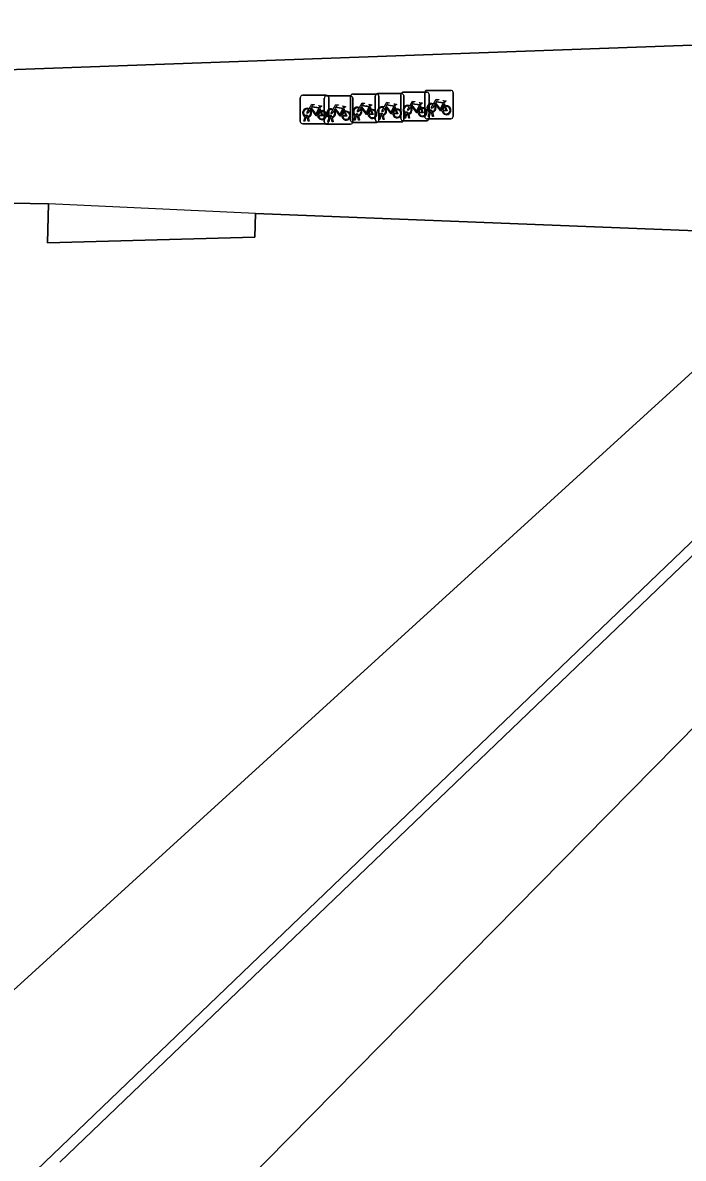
# Model space of a CAD drawing. Extents: x 161084 to 161928, y 385354 to 386522.
# Drawn here: x 161250.58 to 161273.84, y 386419.37 to 386459.35 of the extents above; entities that cross this region are included whole.
import ezdxf

# ---------------------------------------------------------------- set-up
doc = ezdxf.new("R2010")
doc.units = 0
for name, color, linetype in [('IMGEO_Fietsenrek', 7, 'Continuous'), ('IMGEO_Lijnafwatering', 7, 'Continuous'), ('IMGEO_Pand', 7, 'Continuous'), ('IMGEO_Pand_overbouw', 7, 'Continuous'), ('IMGEO_Rijbaan_lokaal_open', 7, 'Continuous'), ('IMGEO_Voetpad_open', 7, 'Continuous')]:
    doc.layers.add(name, color=color, linetype=linetype)

msp = doc.modelspace()

# ---------------------------------------------------------------- linework, layer by layer
at = {"layer": 'IMGEO_Fietsenrek'}
for p, q in [((161260.355, 386455.87), (161260.355, 386456.711)), ((161260.355, 386456.711), (161260.355, 386455.87)), ((161260.43, 386456.795), (161261.271, 386456.795)), ((161261.271, 386456.795), (161260.43, 386456.795)), ((161261.201, 386455.853), (161261.201, 386456.694)), ((161261.201, 386456.694), (161261.201, 386455.853)), ((161261.276, 386456.778), (161262.117, 386456.778)), ((161262.117, 386456.778), (161261.276, 386456.778)), ((161261.355, 386456.72), (161261.355, 386455.879)), ((161261.355, 386455.879), (161261.355, 386456.72)), ((161262.126, 386455.913), (161262.126, 386456.754)), ((161262.126, 386456.754), (161262.126, 386455.913)), ((161262.201, 386456.838), (161263.042, 386456.838)), ((161263.042, 386456.838), (161262.201, 386456.838)), ((161262.201, 386456.703), (161262.201, 386455.862)), ((161262.201, 386455.862), (161262.201, 386456.703)), ((161262.997, 386455.933), (161262.997, 386456.774)), ((161262.997, 386456.774), (161262.997, 386455.933)), ((161263.072, 386456.858), (161263.913, 386456.858)), ((161263.913, 386456.858), (161263.072, 386456.858)), ((161263.126, 386456.763), (161263.126, 386455.922)), ((161263.126, 386455.922), (161263.126, 386456.763)), ((161263.894, 386455.976), (161263.894, 386456.817)), ((161263.894, 386456.817), (161263.894, 386455.976)), ((161263.969, 386456.901), (161264.81, 386456.901)), ((161264.81, 386456.901), (161263.969, 386456.901)), ((161263.997, 386456.783), (161263.997, 386455.942)), ((161263.997, 386455.942), (161263.997, 386456.783)), ((161264.735, 386456.043), (161264.735, 386456.884)), ((161264.735, 386456.884), (161264.735, 386456.043)), ((161264.81, 386456.968), (161265.651, 386456.968)), ((161265.651, 386456.968), (161264.81, 386456.968)), ((161264.894, 386456.826), (161264.894, 386455.985)), ((161264.894, 386455.985), (161264.894, 386456.826)), ((161265.735, 386456.893), (161265.735, 386456.052)), ((161265.735, 386456.052), (161265.735, 386456.893)), ((161261.042, 386456.344), (161261.078, 386456.249)), ((161261.888, 386456.327), (161261.924, 386456.232)), ((161262.813, 386456.387), (161262.849, 386456.292)), ((161263.684, 386456.407), (161263.72, 386456.312)), ((161264.581, 386456.45), (161264.617, 386456.355)), ((161265.422, 386456.517), (161265.458, 386456.422)), ((161260.482, 386455.879), (161260.521, 386456.039)), ((161260.516, 386455.879), (161260.482, 386455.879)), ((161260.551, 386456.027), (161260.516, 386455.879)), ((161260.593, 386456.051), (161260.592, 386456.055)), ((161260.634, 386455.879), (161260.6, 386456.021)), ((161260.624, 386456.062), (161260.625, 386456.055)), ((161260.632, 386456.025), (161260.667, 386455.879)), ((161260.667, 386455.879), (161260.634, 386455.879)), ((161261.328, 386455.862), (161261.367, 386456.022)), ((161261.362, 386455.862), (161261.328, 386455.862)), ((161261.397, 386456.01), (161261.362, 386455.862)), ((161261.439, 386456.034), (161261.438, 386456.038)), ((161261.48, 386455.862), (161261.446, 386456.004)), ((161261.47, 386456.045), (161261.471, 386456.038)), ((161261.478, 386456.008), (161261.513, 386455.862)), ((161261.513, 386455.862), (161261.48, 386455.862)), ((161262.253, 386455.922), (161262.292, 386456.082)), ((161262.287, 386455.922), (161262.253, 386455.922)), ((161262.322, 386456.07), (161262.287, 386455.922)), ((161262.364, 386456.094), (161262.363, 386456.098)), ((161262.405, 386455.922), (161262.371, 386456.064)), ((161262.395, 386456.105), (161262.396, 386456.098)), ((161262.403, 386456.068), (161262.438, 386455.922)), ((161262.438, 386455.922), (161262.405, 386455.922)), ((161263.922, 386455.858), (161263.081, 386455.858)), ((161263.081, 386455.858), (161263.922, 386455.858)), ((161263.124, 386455.942), (161263.163, 386456.102)), ((161263.158, 386455.942), (161263.124, 386455.942)), ((161263.193, 386456.09), (161263.158, 386455.942)), ((161263.235, 386456.114), (161263.234, 386456.118)), ((161263.276, 386455.942), (161263.242, 386456.084)), ((161263.266, 386456.125), (161263.267, 386456.118)), ((161263.274, 386456.088), (161263.309, 386455.942)), ((161263.309, 386455.942), (161263.276, 386455.942)), ((161264.819, 386455.901), (161263.978, 386455.901)), ((161263.978, 386455.901), (161264.819, 386455.901)), ((161264.021, 386455.985), (161264.06, 386456.145)), ((161264.055, 386455.985), (161264.021, 386455.985)), ((161264.09, 386456.133), (161264.055, 386455.985)), ((161264.132, 386456.157), (161264.131, 386456.161)), ((161264.173, 386455.985), (161264.139, 386456.127)), ((161264.163, 386456.168), (161264.164, 386456.161)), ((161264.171, 386456.131), (161264.206, 386455.985)), ((161264.206, 386455.985), (161264.173, 386455.985)), ((161265.66, 386455.968), (161264.819, 386455.968)), ((161264.819, 386455.968), (161265.66, 386455.968)), ((161264.862, 386456.052), (161264.901, 386456.212)), ((161264.896, 386456.052), (161264.862, 386456.052)), ((161264.931, 386456.2), (161264.896, 386456.052)), ((161264.973, 386456.224), (161264.972, 386456.228)), ((161265.014, 386456.052), (161264.98, 386456.194)), ((161265.004, 386456.235), (161265.005, 386456.228)), ((161265.012, 386456.198), (161265.047, 386456.052)), ((161265.047, 386456.052), (161265.014, 386456.052)), ((161261.28, 386455.795), (161260.439, 386455.795)), ((161260.439, 386455.795), (161261.28, 386455.795)), ((161262.126, 386455.778), (161261.285, 386455.778)), ((161261.285, 386455.778), (161262.126, 386455.778)), ((161263.051, 386455.838), (161262.21, 386455.838)), ((161262.21, 386455.838), (161263.051, 386455.838))]:
    msp.add_line(p, q, dxfattribs=at)
for points in [[(161265.048, 386456.494), (161265.143, 386456.658), (161265.229, 386456.644), (161265.231, 386456.635), (161265.175, 386456.624), (161265.148, 386456.579), (161265.404, 386456.538)], [(161260.689, 386456.269), (161260.637, 386456.179), (161260.597, 386456.154), (161260.598, 386456.201), (161260.653, 386456.295)], [(161260.668, 386456.321), (161260.763, 386456.485), (161260.849, 386456.471), (161260.851, 386456.462), (161260.795, 386456.451), (161260.768, 386456.406), (161261.024, 386456.365)], [(161260.964, 386456.077), (161260.914, 386456.077), (161260.723, 386456.328), (161260.704, 386456.296)], [(161261.011, 386456.34), (161260.754, 386456.381), (161260.737, 386456.352), (161260.904, 386456.132), (161261.011, 386456.34)], [(161261.059, 386456.242), (161261.029, 386456.319), (161260.92, 386456.101), (161260.963, 386456.101)], [(161261.024, 386456.365), (161261.049, 386456.414), (161261.043, 386456.418), (161261.02, 386456.422), (161261.008, 386456.429), (161261.007, 386456.432), (161261.009, 386456.437), (161261.104, 386456.422), (161261.106, 386456.412), (161261.096, 386456.399), (161261.084, 386456.393), (161261.07, 386456.399), (161261.042, 386456.344)], [(161261.535, 386456.252), (161261.483, 386456.162), (161261.443, 386456.137), (161261.444, 386456.184), (161261.499, 386456.278)], [(161261.514, 386456.304), (161261.609, 386456.468), (161261.695, 386456.454), (161261.697, 386456.445), (161261.641, 386456.434), (161261.614, 386456.389), (161261.87, 386456.348)], [(161261.81, 386456.06), (161261.76, 386456.06), (161261.569, 386456.311), (161261.55, 386456.279)], [(161261.857, 386456.323), (161261.6, 386456.364), (161261.583, 386456.335), (161261.75, 386456.115), (161261.857, 386456.323)], [(161261.905, 386456.225), (161261.875, 386456.302), (161261.766, 386456.084), (161261.809, 386456.084)], [(161261.87, 386456.348), (161261.895, 386456.397), (161261.889, 386456.401), (161261.866, 386456.405), (161261.854, 386456.412), (161261.853, 386456.415), (161261.855, 386456.42), (161261.95, 386456.405), (161261.952, 386456.395), (161261.942, 386456.382), (161261.93, 386456.376), (161261.916, 386456.382), (161261.888, 386456.327)], [(161262.46, 386456.312), (161262.408, 386456.222), (161262.368, 386456.197), (161262.369, 386456.244), (161262.424, 386456.338)], [(161262.439, 386456.364), (161262.534, 386456.528), (161262.62, 386456.514), (161262.622, 386456.505), (161262.566, 386456.494), (161262.539, 386456.449), (161262.795, 386456.408)], [(161262.735, 386456.12), (161262.685, 386456.12), (161262.494, 386456.371), (161262.475, 386456.339)], [(161262.782, 386456.383), (161262.525, 386456.424), (161262.508, 386456.395), (161262.675, 386456.175), (161262.782, 386456.383)], [(161262.83, 386456.285), (161262.8, 386456.362), (161262.691, 386456.144), (161262.734, 386456.144)], [(161262.764, 386456.144), (161262.884, 386456.143), (161262.84, 386456.257)], [(161262.86, 386456.264), (161262.915, 386456.119), (161262.765, 386456.119)], [(161262.795, 386456.408), (161262.82, 386456.457), (161262.814, 386456.461), (161262.791, 386456.465), (161262.779, 386456.472), (161262.778, 386456.475), (161262.78, 386456.48), (161262.875, 386456.465), (161262.877, 386456.455), (161262.867, 386456.442), (161262.855, 386456.436), (161262.841, 386456.442), (161262.813, 386456.387)], [(161263.331, 386456.332), (161263.279, 386456.242), (161263.239, 386456.217), (161263.24, 386456.264), (161263.295, 386456.358)], [(161263.31, 386456.384), (161263.405, 386456.548), (161263.491, 386456.534), (161263.493, 386456.525), (161263.437, 386456.514), (161263.41, 386456.469), (161263.666, 386456.428)], [(161263.606, 386456.14), (161263.556, 386456.14), (161263.365, 386456.391), (161263.346, 386456.359)], [(161263.653, 386456.403), (161263.396, 386456.444), (161263.379, 386456.415), (161263.546, 386456.195), (161263.653, 386456.403)], [(161263.701, 386456.305), (161263.671, 386456.382), (161263.562, 386456.164), (161263.605, 386456.164)], [(161263.635, 386456.164), (161263.755, 386456.163), (161263.711, 386456.277)], [(161263.731, 386456.284), (161263.786, 386456.139), (161263.636, 386456.139)], [(161263.666, 386456.428), (161263.691, 386456.477), (161263.685, 386456.481), (161263.662, 386456.485), (161263.65, 386456.492), (161263.649, 386456.495), (161263.651, 386456.5), (161263.746, 386456.485), (161263.748, 386456.475), (161263.738, 386456.462), (161263.726, 386456.456), (161263.712, 386456.462), (161263.684, 386456.407)], [(161264.228, 386456.375), (161264.176, 386456.285), (161264.136, 386456.26), (161264.137, 386456.307), (161264.192, 386456.401)], [(161264.207, 386456.427), (161264.302, 386456.591), (161264.388, 386456.577), (161264.39, 386456.568), (161264.334, 386456.557), (161264.307, 386456.512), (161264.563, 386456.471)], [(161264.503, 386456.183), (161264.453, 386456.183), (161264.262, 386456.434), (161264.243, 386456.402)], [(161264.55, 386456.446), (161264.293, 386456.487), (161264.276, 386456.458), (161264.443, 386456.238), (161264.55, 386456.446)], [(161264.598, 386456.348), (161264.568, 386456.425), (161264.459, 386456.207), (161264.502, 386456.207)], [(161264.532, 386456.207), (161264.652, 386456.206), (161264.608, 386456.32)], [(161264.628, 386456.327), (161264.683, 386456.182), (161264.533, 386456.182)], [(161264.563, 386456.471), (161264.588, 386456.52), (161264.582, 386456.524), (161264.559, 386456.528), (161264.547, 386456.535), (161264.546, 386456.538), (161264.548, 386456.543), (161264.643, 386456.528), (161264.645, 386456.518), (161264.635, 386456.505), (161264.623, 386456.499), (161264.609, 386456.505), (161264.581, 386456.45)], [(161265.069, 386456.442), (161265.017, 386456.352), (161264.977, 386456.327), (161264.978, 386456.374), (161265.033, 386456.468)], [(161265.344, 386456.25), (161265.294, 386456.25), (161265.103, 386456.501), (161265.084, 386456.469)], [(161265.391, 386456.513), (161265.134, 386456.554), (161265.117, 386456.525), (161265.284, 386456.305), (161265.391, 386456.513)], [(161265.439, 386456.415), (161265.409, 386456.492), (161265.3, 386456.274), (161265.343, 386456.274)], [(161265.373, 386456.274), (161265.493, 386456.273), (161265.449, 386456.387)], [(161265.469, 386456.394), (161265.524, 386456.249), (161265.374, 386456.249)], [(161265.404, 386456.538), (161265.429, 386456.587), (161265.423, 386456.591), (161265.4, 386456.595), (161265.388, 386456.602), (161265.387, 386456.605), (161265.389, 386456.61), (161265.484, 386456.595), (161265.486, 386456.585), (161265.476, 386456.572), (161265.464, 386456.566), (161265.45, 386456.572), (161265.422, 386456.517)], [(161260.993, 386456.101), (161261.113, 386456.1), (161261.069, 386456.214)], [(161261.089, 386456.221), (161261.144, 386456.076), (161260.994, 386456.076)], [(161261.839, 386456.084), (161261.959, 386456.083), (161261.915, 386456.197)], [(161261.935, 386456.204), (161261.99, 386456.059), (161261.84, 386456.059)]]:
    msp.add_lwpolyline(points, dxfattribs=at)
for centre, radius, start, end in [((161260.433, 386456.717), 0.0779, 92.4484, 184.2845), ((161260.433, 386456.717), 0.0779, 92.4484, 184.2845), ((161261.279, 386456.7), 0.0779, 92.4484, 184.2845), ((161261.279, 386456.7), 0.0779, 92.4484, 184.2845), ((161261.277, 386456.717), 0.0779, 2.4484, 94.2845), ((161261.277, 386456.717), 0.0779, 2.4484, 94.2845), ((161262.123, 386456.7), 0.0779, 2.4484, 94.2845), ((161262.123, 386456.7), 0.0779, 2.4484, 94.2845), ((161262.204, 386456.76), 0.0779, 92.4484, 184.2845), ((161262.204, 386456.76), 0.0779, 92.4484, 184.2845), ((161263.075, 386456.78), 0.0779, 92.4484, 184.2845), ((161263.075, 386456.78), 0.0779, 92.4484, 184.2845), ((161263.048, 386456.76), 0.0779, 2.4484, 94.2845), ((161263.048, 386456.76), 0.0779, 2.4484, 94.2845), ((161263.972, 386456.823), 0.0779, 92.4484, 184.2845), ((161263.972, 386456.823), 0.0779, 92.4484, 184.2845), ((161263.919, 386456.78), 0.0779, 2.4484, 94.2845), ((161263.919, 386456.78), 0.0779, 2.4484, 94.2845), ((161264.813, 386456.89), 0.0779, 92.4484, 184.2845), ((161264.813, 386456.89), 0.0779, 92.4484, 184.2845), ((161264.816, 386456.823), 0.0779, 2.4484, 94.2845), ((161264.816, 386456.823), 0.0779, 2.4484, 94.2845), ((161265.657, 386456.89), 0.0779, 2.4484, 94.2845), ((161265.657, 386456.89), 0.0779, 2.4484, 94.2845), ((161260.595, 386456.18), 0.159, 62.6766, 242.1369), ((161260.595, 386456.18), 0.129, 63.3192, 238.903), ((161260.595, 386456.18), 0.129, 283.6043, 43.4302), ((161260.595, 386456.18), 0.159, 283.5766, 46.6042), ((161261.122, 386456.096), 0.159, 113.3408, 178.3217), ((161261.122, 386456.096), 0.159, 187.0065, 105.7708), ((161261.441, 386456.163), 0.159, 62.6766, 242.1369), ((161261.441, 386456.163), 0.129, 63.3192, 238.903), ((161261.441, 386456.163), 0.129, 283.6043, 43.4302), ((161261.441, 386456.163), 0.159, 283.5766, 46.6042), ((161262.366, 386456.223), 0.159, 62.6766, 242.1369), ((161262.366, 386456.223), 0.129, 63.3192, 238.903), ((161262.366, 386456.223), 0.129, 283.6043, 43.4302), ((161262.366, 386456.223), 0.159, 283.5766, 46.6042), ((161262.893, 386456.139), 0.159, 113.3408, 178.3217), ((161262.893, 386456.139), 0.159, 187.0065, 105.7708), ((161262.893, 386456.139), 0.129, 113.923, 177.9556), ((161262.893, 386456.139), 0.129, 188.6715, 104.5883), ((161263.237, 386456.243), 0.159, 62.6766, 242.1369), ((161263.237, 386456.243), 0.129, 63.3192, 238.903), ((161263.237, 386456.243), 0.129, 283.6043, 43.4302), ((161263.237, 386456.243), 0.159, 283.5766, 46.6042), ((161263.764, 386456.159), 0.159, 113.3408, 178.3217), ((161263.764, 386456.159), 0.159, 187.0065, 105.7708), ((161263.764, 386456.159), 0.129, 113.923, 177.9556), ((161263.764, 386456.159), 0.129, 188.6715, 104.5883), ((161264.134, 386456.286), 0.159, 62.6766, 242.1369), ((161264.134, 386456.286), 0.129, 63.3192, 238.903), ((161264.134, 386456.286), 0.129, 283.6043, 43.4302), ((161264.134, 386456.286), 0.159, 283.5766, 46.6042), ((161264.661, 386456.202), 0.159, 113.3408, 178.3217), ((161264.661, 386456.202), 0.159, 187.0065, 105.7708), ((161264.661, 386456.202), 0.129, 113.923, 177.9556), ((161264.661, 386456.202), 0.129, 188.6715, 104.5883), ((161264.975, 386456.353), 0.159, 62.6766, 242.1369), ((161264.975, 386456.353), 0.129, 63.3192, 238.903), ((161264.955, 386456.224), 0.0499, 12.8025, 158.6934), ((161264.955, 386456.224), 0.0174, 12.8025, 163.4502), ((161264.975, 386456.353), 0.129, 283.6043, 43.4302), ((161264.975, 386456.353), 0.159, 283.5766, 46.6042), ((161265.502, 386456.269), 0.159, 113.3408, 178.3217), ((161265.502, 386456.269), 0.159, 187.0065, 105.7708), ((161265.502, 386456.269), 0.129, 113.923, 177.9556), ((161265.502, 386456.269), 0.129, 188.6715, 104.5883), ((161260.433, 386455.873), 0.0779, 182.4484, 274.2845), ((161260.433, 386455.873), 0.0779, 182.4484, 274.2845), ((161260.575, 386456.051), 0.0499, 12.8025, 158.6934), ((161260.595, 386456.18), 0.159, 253.9967, 271.7867), ((161260.575, 386456.051), 0.0174, 12.8025, 163.4502), ((161260.595, 386456.18), 0.129, 253.415, 269.0204), ((161261.122, 386456.096), 0.129, 113.923, 177.9556), ((161261.122, 386456.096), 0.129, 188.6715, 104.5883), ((161261.279, 386455.856), 0.0779, 182.4484, 274.2845), ((161261.279, 386455.856), 0.0779, 182.4484, 274.2845), ((161261.277, 386455.873), 0.0779, 272.4484, 4.2845), ((161261.277, 386455.873), 0.0779, 272.4484, 4.2845), ((161261.421, 386456.034), 0.0499, 12.8025, 158.6934), ((161261.441, 386456.163), 0.159, 253.9967, 271.7867), ((161261.421, 386456.034), 0.0174, 12.8025, 163.4502), ((161261.441, 386456.163), 0.129, 253.415, 269.0204), ((161261.968, 386456.079), 0.159, 113.3408, 178.3217), ((161261.968, 386456.079), 0.159, 187.0065, 105.7708), ((161261.968, 386456.079), 0.129, 113.923, 177.9556), ((161261.968, 386456.079), 0.129, 188.6715, 104.5883), ((161262.204, 386455.916), 0.0779, 182.4484, 274.2845), ((161262.204, 386455.916), 0.0779, 182.4484, 274.2845), ((161262.123, 386455.856), 0.0779, 272.4484, 4.2845), ((161262.123, 386455.856), 0.0779, 272.4484, 4.2845), ((161262.346, 386456.094), 0.0499, 12.8025, 158.6934), ((161262.366, 386456.223), 0.159, 253.9967, 271.7867), ((161262.346, 386456.094), 0.0174, 12.8025, 163.4502), ((161262.366, 386456.223), 0.129, 253.415, 269.0204), ((161263.075, 386455.936), 0.0779, 182.4484, 274.2845), ((161263.075, 386455.936), 0.0779, 182.4484, 274.2845), ((161263.048, 386455.916), 0.0779, 272.4484, 4.2845), ((161263.048, 386455.916), 0.0779, 272.4484, 4.2845), ((161263.217, 386456.114), 0.0499, 12.8025, 158.6934), ((161263.237, 386456.243), 0.159, 253.9967, 271.7867), ((161263.217, 386456.114), 0.0174, 12.8025, 163.4502), ((161263.237, 386456.243), 0.129, 253.415, 269.0204), ((161263.972, 386455.979), 0.0779, 182.4484, 274.2845), ((161263.972, 386455.979), 0.0779, 182.4484, 274.2845), ((161263.919, 386455.936), 0.0779, 272.4484, 4.2845), ((161263.919, 386455.936), 0.0779, 272.4484, 4.2845), ((161264.114, 386456.157), 0.0499, 12.8025, 158.6934), ((161264.134, 386456.286), 0.159, 253.9967, 271.7867), ((161264.114, 386456.157), 0.0174, 12.8025, 163.4502), ((161264.134, 386456.286), 0.129, 253.415, 269.0204), ((161264.813, 386456.046), 0.0779, 182.4484, 274.2845), ((161264.813, 386456.046), 0.0779, 182.4484, 274.2845), ((161264.816, 386455.979), 0.0779, 272.4484, 4.2845), ((161264.816, 386455.979), 0.0779, 272.4484, 4.2845), ((161264.975, 386456.353), 0.159, 253.9967, 271.7867), ((161264.975, 386456.353), 0.129, 253.415, 269.0204), ((161265.657, 386456.046), 0.0779, 272.4484, 4.2845), ((161265.657, 386456.046), 0.0779, 272.4484, 4.2845)]:
    msp.add_arc(centre, radius, start, end, dxfattribs=at)
at = {"layer": 'IMGEO_Lijnafwatering'}
for points in [[(161264.991, 386432.309), (161278.345, 386445.11)], [(161265.247, 386432.039), (161278.602, 386444.843)], [(161251.638, 386419.508), (161264.991, 386432.309)], [(161251.891, 386419.235), (161265.247, 386432.039)], [(161238.284, 386406.707), (161251.638, 386419.508)]]:
    msp.add_lwpolyline(points, dxfattribs=at)
at = {"layer": 'IMGEO_Pand'}
msp.add_lwpolyline([(161300.109, 386453.638), (161292.912, 386453.378), (161292.841, 386453.448), (161231.878, 386391.607), (161228.045, 386387.758), (161269.763, 386389.265), (161273.593, 386389.386), (161273.361, 386396.389)], dxfattribs=at)
msp.add_lwpolyline([(161279.286, 386451.713), (161274.297, 386452.02), (161258.781, 386452.637), (161258.748, 386451.797), (161251.452, 386451.606), (161251.483, 386452.976), (161229.064, 386453.383), (161211.438, 386453.429), (161211.456, 386450.209), (161182.706, 386449.157), (161182.578, 386452.905), (161157.831, 386452.017), (161171.343, 386437.153), (161183.767, 386423.486), (161193.696, 386424.19), (161194.665, 386411.524), (161212.99, 386391.384), (161229.92, 386406.793), (161229.7, 386412.748), (161236.693, 386412.952)], close=True, dxfattribs=at)
at = {"layer": 'IMGEO_Pand_overbouw'}
msp.add_lwpolyline([(161258.781, 386452.637), (161251.483, 386452.976), (161251.452, 386451.606), (161258.748, 386451.797)], close=True, dxfattribs=at)
at = {"layer": 'IMGEO_Rijbaan_lokaal_open'}
msp.add_lwpolyline([(161142.987, 386453.834), (161157.778, 386454.367), (161289.147, 386459.099)], dxfattribs=at)
at = {"layer": 'IMGEO_Voetpad_open'}
for points in [[(161292.841, 386453.448), (161296.637, 386457.223), (161296.519, 386458.737), (161296.253, 386458.738), (161296.212, 386459.351), (161295.633, 386459.33), (161289.147, 386459.099), (161157.778, 386454.367)], [(161223.174, 386387.556), (161226.576, 386387.681), (161228.045, 386387.758), (161231.878, 386391.607), (161292.841, 386453.448)], [(161182.706, 386449.157), (161211.456, 386450.209), (161211.438, 386453.429), (161229.064, 386453.383), (161251.483, 386452.976), (161251.452, 386451.606), (161258.748, 386451.797), (161258.781, 386452.637), (161274.297, 386452.02), (161279.286, 386451.713), (161236.693, 386412.952), (161229.7, 386412.748), (161229.92, 386406.793), (161212.99, 386391.384), (161208.259, 386386.993), (161211.259, 386387.07)]]:
    msp.add_lwpolyline(points, dxfattribs=at)

doc.saveas('drawing.dxf')
